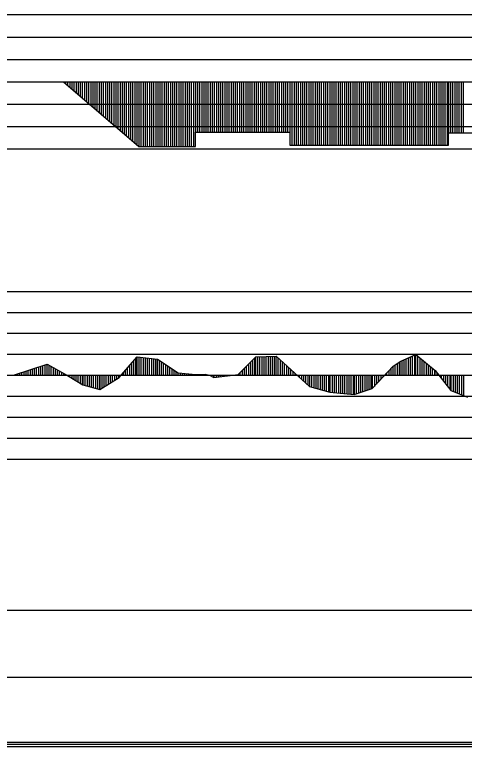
# Model space of a CAD drawing. Extents: x 2 to 10148, y 0 to 380.
# Drawn here: x 8341.6 to 8395.3, y 197.8 to 285 of the extents above; entities that cross this region are included whole.
import ezdxf

# ---------------------------------------------------------------- set-up
doc = ezdxf.new("R2010")
doc.units = 0
for name, color, linetype in [('POSUN_CARA', 7, 'Continuous'), ('POSUN_RASTR', 7, 'Continuous'), ('RYCHL_RASTR', 7, 'Continuous'), ('ZRYCHL_CARA', 7, 'Continuous'), ('ZRYCHL_RASTR', 7, 'Continuous')]:
    doc.layers.add(name, color=color, linetype=linetype)

msp = doc.modelspace()

# ---------------------------------------------------------------- linework, layer by layer
at = {"layer": 'POSUN_CARA'}
for p, q in [((8387.609, 243.644), (8389.503, 244.485)), ((8389.109, 242), (8389.109, 244.31)), ((8389.359, 242), (8389.359, 244.421)), ((8389.503, 244.485), (8391.783, 242.553)), ((8389.503, 242), (8389.503, 244.485)), ((8354.121, 241.719), (8356.249, 244.212)), ((8355.621, 242), (8355.621, 243.476)), ((8355.871, 242), (8355.871, 243.769)), ((8356.121, 242), (8356.121, 244.062)), ((8356.249, 244.212), (8358.669, 243.92)), ((8356.249, 242), (8356.249, 244.212)), ((8356.499, 242), (8356.499, 244.182)), ((8356.749, 242), (8356.749, 244.152)), ((8356.999, 242), (8356.999, 244.121)), ((8357.249, 242), (8357.249, 244.091)), ((8357.499, 242), (8357.499, 244.061)), ((8357.749, 242), (8357.749, 244.031)), ((8357.999, 242), (8357.999, 244.001)), ((8358.249, 242), (8358.249, 243.97)), ((8358.499, 242), (8358.499, 243.94)), ((8358.669, 243.92), (8361.169, 242.306)), ((8358.669, 242), (8358.669, 243.92)), ((8358.919, 242), (8358.919, 243.758)), ((8359.169, 242), (8359.169, 243.597)), ((8359.419, 242), (8359.419, 243.435)), ((8368.311, 242.084), (8370.407, 244.19)), ((8369.811, 242), (8369.811, 243.591)), ((8370.061, 242), (8370.061, 243.842)), ((8370.311, 242), (8370.311, 244.093)), ((8370.407, 244.19), (8372.847, 244.287)), ((8370.407, 242), (8370.407, 244.19)), ((8370.657, 242), (8370.657, 244.2)), ((8370.907, 242), (8370.907, 244.21)), ((8371.157, 242), (8371.157, 244.22)), ((8371.407, 242), (8371.407, 244.23)), ((8371.657, 242), (8371.657, 244.24)), ((8371.907, 242), (8371.907, 244.25)), ((8372.157, 242), (8372.157, 244.26)), ((8372.407, 242), (8372.407, 244.27)), ((8372.657, 242), (8372.657, 244.28)), ((8372.847, 244.287), (8376.82, 240.668)), ((8372.847, 242), (8372.847, 244.287)), ((8373.097, 242), (8373.097, 244.06)), ((8373.347, 242), (8373.347, 243.832)), ((8373.597, 242), (8373.597, 243.604)), ((8386.79, 243.089), (8387.609, 243.644)), ((8387.29, 242), (8387.29, 243.428)), ((8387.54, 242), (8387.54, 243.597)), ((8387.609, 242), (8387.609, 243.644)), ((8387.859, 242), (8387.859, 243.755)), ((8388.109, 242), (8388.109, 243.866)), ((8388.359, 242), (8388.359, 243.977)), ((8388.609, 242), (8388.609, 244.088)), ((8388.859, 242), (8388.859, 244.199)), ((8389.753, 242), (8389.753, 244.273)), ((8390.003, 242), (8390.003, 244.061)), ((8390.253, 242), (8390.253, 243.849)), ((8390.503, 242), (8390.503, 243.638)), ((8341.521, 241.997), (8345.517, 243.325)), ((8343.271, 242), (8343.271, 242.578)), ((8343.521, 242), (8343.521, 242.661)), ((8343.771, 242), (8343.771, 242.744)), ((8344.021, 242), (8344.021, 242.827)), ((8344.271, 242), (8344.271, 242.91)), ((8344.521, 242), (8344.521, 242.993)), ((8344.771, 242), (8344.771, 243.077)), ((8345.021, 242), (8345.021, 243.16)), ((8345.271, 242), (8345.271, 243.243)), ((8345.517, 243.325), (8347.951, 241.977)), ((8345.517, 242), (8345.517, 243.325)), ((8345.767, 242), (8345.767, 243.186)), ((8346.017, 242), (8346.017, 243.048)), ((8346.267, 242), (8346.267, 242.909)), ((8346.517, 242), (8346.517, 242.771)), ((8346.767, 242), (8346.767, 242.632)), ((8354.871, 242), (8354.871, 242.598)), ((8355.121, 242), (8355.121, 242.89)), ((8355.371, 242), (8355.371, 243.183)), ((8359.669, 242), (8359.669, 243.274)), ((8359.919, 242), (8359.919, 243.113)), ((8360.169, 242), (8360.169, 242.951)), ((8360.419, 242), (8360.419, 242.79)), ((8360.669, 242), (8360.669, 242.629)), ((8368.811, 242), (8368.811, 242.586)), ((8369.061, 242), (8369.061, 242.837)), ((8369.311, 242), (8369.311, 243.089)), ((8369.561, 242), (8369.561, 243.34)), ((8373.847, 242), (8373.847, 243.376)), ((8374.097, 242), (8374.097, 243.149)), ((8374.347, 242), (8374.347, 242.921)), ((8374.597, 242), (8374.597, 242.693)), ((8384.303, 240.406), (8386.79, 243.089)), ((8386.303, 242), (8386.303, 242.564)), ((8386.553, 242), (8386.553, 242.833)), ((8386.79, 242), (8386.79, 243.089)), ((8387.04, 242), (8387.04, 243.258)), ((8390.753, 242), (8390.753, 243.426)), ((8391.003, 242), (8391.003, 243.214)), ((8391.253, 242), (8391.253, 243.002)), ((8391.503, 242), (8391.503, 242.791)), ((8391.753, 242), (8391.753, 242.579)), ((8341.771, 242), (8341.771, 242.08)), ((8342.021, 242), (8342.021, 242.163)), ((8342.271, 242), (8342.271, 242.246)), ((8342.521, 242), (8342.521, 242.329)), ((8342.771, 242), (8342.771, 242.412)), ((8343.021, 242), (8343.021, 242.495)), ((8347.017, 242), (8347.017, 242.494)), ((8347.267, 242), (8347.267, 242.355)), ((8347.517, 242), (8347.517, 242.217)), ((8347.767, 242), (8347.767, 242.078)), ((8347.951, 242), (8347.951, 241.977)), ((8347.951, 241.977), (8349.779, 240.852)), ((8348.201, 242), (8348.201, 241.823)), ((8348.451, 242), (8348.451, 241.669)), ((8348.701, 242), (8348.701, 241.516)), ((8348.951, 242), (8348.951, 241.362)), ((8349.201, 242), (8349.201, 241.208)), ((8349.451, 242), (8349.451, 241.054)), ((8349.701, 242), (8349.701, 240.9)), ((8349.779, 242), (8349.779, 240.852)), ((8350.029, 242), (8350.029, 240.783)), ((8350.279, 242), (8350.279, 240.714)), ((8350.529, 242), (8350.529, 240.644)), ((8350.779, 242), (8350.779, 240.575)), ((8351.029, 242), (8351.029, 240.506)), ((8351.279, 242), (8351.279, 240.437)), ((8351.529, 242), (8351.529, 240.367)), ((8351.779, 242), (8351.779, 240.298)), ((8351.789, 242), (8351.789, 240.295)), ((8351.789, 240.295), (8354.121, 241.719)), ((8352.039, 242), (8352.039, 240.448)), ((8352.289, 242), (8352.289, 240.601)), ((8352.539, 242), (8352.539, 240.753)), ((8352.789, 242), (8352.789, 240.906)), ((8353.039, 242), (8353.039, 241.059)), ((8353.289, 242), (8353.289, 241.211)), ((8353.539, 242), (8353.539, 241.364)), ((8353.789, 242), (8353.789, 241.517)), ((8354.039, 242), (8354.039, 241.669)), ((8354.121, 242), (8354.121, 241.719)), ((8354.371, 242), (8354.371, 242.012)), ((8354.621, 242), (8354.621, 242.305)), ((8360.919, 242), (8360.919, 242.467)), ((8361.169, 242.306), (8363.277, 242.09)), ((8361.169, 242), (8361.169, 242.306)), ((8361.419, 242), (8361.419, 242.28)), ((8361.669, 242), (8361.669, 242.255)), ((8361.919, 242), (8361.919, 242.229)), ((8362.169, 242), (8362.169, 242.203)), ((8362.419, 242), (8362.419, 242.178)), ((8362.669, 242), (8362.669, 242.152)), ((8362.919, 242), (8362.919, 242.126)), ((8363.169, 242), (8363.169, 242.101)), ((8363.277, 242.09), (8364.374, 242.121)), ((8363.277, 242), (8363.277, 242.09)), ((8363.527, 242), (8363.527, 242.097)), ((8363.777, 242), (8363.777, 242.104)), ((8364.027, 242), (8364.027, 242.111)), ((8364.277, 242), (8364.277, 242.119)), ((8364.374, 242.121), (8364.883, 242.001)), ((8364.374, 242), (8364.374, 242.121)), ((8364.624, 242), (8364.624, 242.062)), ((8364.874, 242), (8364.874, 242.003)), ((8364.883, 242.001), (8365.422, 241.743)), ((8364.883, 242), (8364.883, 242.001)), ((8365.133, 242), (8365.133, 241.881)), ((8365.383, 242), (8365.383, 241.762)), ((8365.422, 241.743), (8368.311, 242.084)), ((8365.422, 242), (8365.422, 241.743)), ((8365.672, 242), (8365.672, 241.773)), ((8365.922, 242), (8365.922, 241.802)), ((8366.172, 242), (8366.172, 241.832)), ((8366.422, 242), (8366.422, 241.861)), ((8366.672, 242), (8366.672, 241.891)), ((8366.922, 242), (8366.922, 241.92)), ((8367.172, 242), (8367.172, 241.949)), ((8367.422, 242), (8367.422, 241.979)), ((8367.672, 242), (8367.672, 242.008)), ((8367.922, 242), (8367.922, 242.038)), ((8368.172, 242), (8368.172, 242.067)), ((8368.311, 242), (8368.311, 242.084)), ((8368.561, 242), (8368.561, 242.335)), ((8374.847, 242), (8374.847, 242.466)), ((8375.097, 242), (8375.097, 242.238)), ((8375.347, 242), (8375.347, 242.01)), ((8375.597, 242), (8375.597, 241.782)), ((8375.847, 242), (8375.847, 241.555)), ((8376.097, 242), (8376.097, 241.327)), ((8376.347, 242), (8376.347, 241.099)), ((8376.597, 242), (8376.597, 240.871)), ((8376.82, 242), (8376.82, 240.668)), ((8377.07, 242), (8377.07, 240.597)), ((8377.32, 242), (8377.32, 240.526)), ((8377.57, 242), (8377.57, 240.455)), ((8377.82, 242), (8377.82, 240.384)), ((8378.07, 242), (8378.07, 240.313)), ((8378.32, 242), (8378.32, 240.242)), ((8378.57, 242), (8378.57, 240.171)), ((8378.82, 242), (8378.82, 240.1)), ((8379.07, 242), (8379.07, 240.029)), ((8379.257, 242), (8379.257, 239.975)), ((8379.507, 242), (8379.507, 239.951)), ((8379.757, 242), (8379.757, 239.927)), ((8380.007, 242), (8380.007, 239.903)), ((8380.257, 242), (8380.257, 239.879)), ((8380.507, 242), (8380.507, 239.855)), ((8380.757, 242), (8380.757, 239.831)), ((8381.007, 242), (8381.007, 239.807)), ((8381.257, 242), (8381.257, 239.783)), ((8381.507, 242), (8381.507, 239.759)), ((8381.757, 242), (8381.757, 239.735)), ((8382.007, 242), (8382.007, 239.711)), ((8382.149, 242), (8382.149, 239.697)), ((8382.399, 242), (8382.399, 239.779)), ((8382.649, 242), (8382.649, 239.862)), ((8382.899, 242), (8382.899, 239.944)), ((8383.149, 242), (8383.149, 240.026)), ((8383.399, 242), (8383.399, 240.108)), ((8383.649, 242), (8383.649, 240.191)), ((8383.899, 242), (8383.899, 240.273)), ((8384.149, 242), (8384.149, 240.355)), ((8384.303, 242), (8384.303, 240.406)), ((8384.553, 242), (8384.553, 240.676)), ((8384.803, 242), (8384.803, 240.945)), ((8385.053, 242), (8385.053, 241.215)), ((8385.303, 242), (8385.303, 241.485)), ((8385.553, 242), (8385.553, 241.755)), ((8385.803, 242), (8385.803, 242.024)), ((8386.053, 242), (8386.053, 242.294)), ((8391.783, 242.553), (8393.682, 240.192)), ((8391.783, 242), (8391.783, 242.553)), ((8392.033, 242), (8392.033, 242.242)), ((8392.283, 242), (8392.283, 241.931)), ((8392.533, 242), (8392.533, 241.621)), ((8392.783, 242), (8392.783, 241.31)), ((8393.033, 242), (8393.033, 240.999)), ((8393.283, 242), (8393.283, 240.688)), ((8393.533, 242), (8393.533, 240.377)), ((8393.682, 242), (8393.682, 240.192)), ((8393.932, 242), (8393.932, 240.091)), ((8394.182, 242), (8394.182, 239.989)), ((8394.432, 242), (8394.432, 239.888)), ((8394.682, 242), (8394.682, 239.786)), ((8394.932, 242), (8394.932, 239.685)), ((8395.182, 242), (8395.182, 239.583)), ((8349.779, 240.852), (8351.789, 240.295)), ((8376.82, 240.668), (8379.257, 239.975)), ((8379.257, 239.975), (8382.149, 239.697)), ((8382.149, 239.697), (8384.303, 240.406)), ((8393.682, 240.192), (8395.641, 239.397))]:
    msp.add_line(p, q, dxfattribs=at)
at = {"layer": 'POSUN_RASTR'}
for p, q in [((8302, 252), (8498, 252)), ((8302, 249.5), (8498, 249.5)), ((8302, 247), (8498, 247)), ((8302, 244.5), (8498, 244.5)), ((8072.18, 242), (9138.147, 242)), ((8302, 239.5), (8498, 239.5)), ((8302, 237), (8498, 237)), ((8302, 234.5), (8498, 234.5)), ((8302, 232), (8498, 232))]:
    msp.add_line(p, q, dxfattribs=at)
at = {"layer": 'RYCHL_RASTR'}
for p, q in [((8072.18, 214), (9140.348, 214)), ((8072.18, 206), (9140.391, 206)), ((8072.18, 198.25), (9140.391, 198.25)), ((8072.18, 198), (9140.391, 198)), ((8072.18, 197.75), (9140.391, 197.75))]:
    msp.add_line(p, q, dxfattribs=at)
at = {"layer": 'ZRYCHL_CARA'}
for p, q in [((8072.18, 277), (9138.147, 277)), ((8347.467, 277), (8356.467, 269.277)), ((8347.717, 277), (8347.717, 276.785)), ((8347.967, 277), (8347.967, 276.571)), ((8348.217, 277), (8348.217, 276.356)), ((8348.467, 277), (8348.467, 276.142)), ((8348.717, 277), (8348.717, 275.927)), ((8348.967, 277), (8348.967, 275.713)), ((8349.217, 277), (8349.217, 275.498)), ((8349.467, 277), (8349.467, 275.284)), ((8349.717, 277), (8349.717, 275.069)), ((8349.967, 277), (8349.967, 274.855)), ((8350.217, 277), (8350.217, 274.64)), ((8350.467, 277), (8350.467, 274.426)), ((8350.717, 277), (8350.717, 274.211)), ((8350.967, 277), (8350.967, 273.997)), ((8351.217, 277), (8351.217, 273.782)), ((8351.467, 277), (8351.467, 273.568)), ((8351.717, 277), (8351.717, 273.353)), ((8351.967, 277), (8351.967, 273.139)), ((8352.217, 277), (8352.217, 272.924)), ((8352.467, 277), (8352.467, 272.71)), ((8352.717, 277), (8352.717, 272.495)), ((8352.967, 277), (8352.967, 272.281)), ((8353.217, 277), (8353.217, 272.066)), ((8353.467, 277), (8353.467, 271.852)), ((8353.717, 277), (8353.717, 271.637)), ((8353.967, 277), (8353.967, 271.423)), ((8354.217, 277), (8354.217, 271.208)), ((8354.467, 277), (8354.467, 270.993)), ((8354.717, 277), (8354.717, 270.779)), ((8354.967, 277), (8354.967, 270.564)), ((8355.217, 277), (8355.217, 270.35)), ((8355.467, 277), (8355.467, 270.135)), ((8355.717, 277), (8355.717, 269.921)), ((8355.967, 277), (8355.967, 269.706)), ((8356.217, 277), (8356.217, 269.492)), ((8356.467, 277), (8356.467, 269.277)), ((8356.467, 277), (8356.467, 269.277)), ((8356.717, 277), (8356.717, 269.277)), ((8356.967, 277), (8356.967, 269.277)), ((8357.217, 277), (8357.217, 269.277)), ((8357.467, 277), (8357.467, 269.277)), ((8357.717, 277), (8357.717, 269.277)), ((8357.967, 277), (8357.967, 269.277)), ((8358.217, 277), (8358.217, 269.277)), ((8358.467, 277), (8358.467, 269.277)), ((8358.717, 277), (8358.717, 269.277)), ((8358.967, 277), (8358.967, 269.277)), ((8359.217, 277), (8359.217, 269.277)), ((8359.467, 277), (8359.467, 269.277)), ((8359.717, 277), (8359.717, 269.277)), ((8359.967, 277), (8359.967, 269.277)), ((8360.217, 277), (8360.217, 269.277)), ((8360.467, 277), (8360.467, 269.277)), ((8360.717, 277), (8360.717, 269.277)), ((8360.967, 277), (8360.967, 269.277)), ((8361.217, 277), (8361.217, 269.277)), ((8361.467, 277), (8361.467, 269.277)), ((8361.717, 277), (8361.717, 269.277)), ((8361.967, 277), (8361.967, 269.277)), ((8362.217, 277), (8362.217, 269.277)), ((8362.467, 277), (8362.467, 269.277)), ((8362.717, 277), (8362.717, 269.277)), ((8362.967, 277), (8362.967, 269.277)), ((8363.205, 277), (8363.205, 270.99)), ((8363.455, 277), (8363.455, 270.99)), ((8363.705, 277), (8363.705, 270.99)), ((8363.955, 277), (8363.955, 270.99)), ((8364.205, 277), (8364.205, 270.99)), ((8364.455, 277), (8364.455, 270.99)), ((8364.705, 277), (8364.705, 270.99)), ((8364.955, 277), (8364.955, 270.99)), ((8365.205, 277), (8365.205, 270.99)), ((8365.455, 277), (8365.455, 270.99)), ((8365.705, 277), (8365.705, 270.99)), ((8365.955, 277), (8365.955, 270.99)), ((8366.205, 277), (8366.205, 270.99)), ((8366.455, 277), (8366.455, 270.99)), ((8366.705, 277), (8366.705, 270.99)), ((8366.955, 277), (8366.955, 270.99)), ((8367.205, 277), (8367.205, 270.99)), ((8367.455, 277), (8367.455, 270.99)), ((8367.705, 277), (8367.705, 270.99)), ((8367.955, 277), (8367.955, 270.99)), ((8368.205, 277), (8368.205, 270.99)), ((8368.455, 277), (8368.455, 270.99)), ((8368.705, 277), (8368.705, 270.99)), ((8368.955, 277), (8368.955, 270.99)), ((8369.205, 277), (8369.205, 270.99)), ((8369.455, 277), (8369.455, 270.99)), ((8369.705, 277), (8369.705, 270.99)), ((8369.955, 277), (8369.955, 270.99)), ((8370.205, 277), (8370.205, 270.99)), ((8370.455, 277), (8370.455, 270.99)), ((8370.705, 277), (8370.705, 270.99)), ((8370.955, 277), (8370.955, 270.99)), ((8371.205, 277), (8371.205, 270.99)), ((8371.455, 277), (8371.455, 270.99)), ((8371.705, 277), (8371.705, 270.99)), ((8371.955, 277), (8371.955, 270.99)), ((8372.205, 277), (8372.205, 270.99)), ((8372.455, 277), (8372.455, 270.99)), ((8372.705, 277), (8372.705, 270.99)), ((8372.955, 277), (8372.955, 270.99)), ((8373.205, 277), (8373.205, 270.99)), ((8373.455, 277), (8373.455, 270.99)), ((8373.705, 277), (8373.705, 270.99)), ((8373.955, 277), (8373.955, 270.99)), ((8374.205, 277), (8374.205, 270.99)), ((8374.455, 277), (8374.455, 270.99)), ((8374.474, 277), (8374.474, 269.43)), ((8374.724, 277), (8374.724, 269.43)), ((8374.974, 277), (8374.974, 269.43)), ((8375.224, 277), (8375.224, 269.43)), ((8375.474, 277), (8375.474, 269.43)), ((8375.724, 277), (8375.724, 269.43)), ((8375.974, 277), (8375.974, 269.43)), ((8376.224, 277), (8376.224, 269.43)), ((8376.474, 277), (8376.474, 269.43)), ((8376.724, 277), (8376.724, 269.43)), ((8376.974, 277), (8376.974, 269.43)), ((8377.224, 277), (8377.224, 269.43)), ((8377.474, 277), (8377.474, 269.43)), ((8377.724, 277), (8377.724, 269.43)), ((8377.974, 277), (8377.974, 269.43)), ((8378.224, 277), (8378.224, 269.43)), ((8378.474, 277), (8378.474, 269.43)), ((8378.724, 277), (8378.724, 269.43)), ((8378.974, 277), (8378.974, 269.43)), ((8379.224, 277), (8379.224, 269.43)), ((8379.474, 277), (8379.474, 269.43)), ((8379.724, 277), (8379.724, 269.43)), ((8379.974, 277), (8379.974, 269.43)), ((8380.224, 277), (8380.224, 269.43)), ((8380.474, 277), (8380.474, 269.43)), ((8380.724, 277), (8380.724, 269.43)), ((8380.974, 277), (8380.974, 269.43)), ((8381.224, 277), (8381.224, 269.43)), ((8381.474, 277), (8381.474, 269.43)), ((8381.724, 277), (8381.724, 269.43)), ((8381.974, 277), (8381.974, 269.43)), ((8382.224, 277), (8382.224, 269.43)), ((8382.474, 277), (8382.474, 269.43)), ((8382.724, 277), (8382.724, 269.43)), ((8382.974, 277), (8382.974, 269.43)), ((8383.224, 277), (8383.224, 269.43)), ((8383.474, 277), (8383.474, 269.43)), ((8383.724, 277), (8383.724, 269.43)), ((8383.974, 277), (8383.974, 269.43)), ((8384.224, 277), (8384.224, 269.43)), ((8384.474, 277), (8384.474, 269.43)), ((8384.724, 277), (8384.724, 269.43)), ((8384.974, 277), (8384.974, 269.43)), ((8385.224, 277), (8385.224, 269.43)), ((8385.474, 277), (8385.474, 269.43)), ((8385.724, 277), (8385.724, 269.43)), ((8385.974, 277), (8385.974, 269.43)), ((8386.224, 277), (8386.224, 269.43)), ((8386.474, 277), (8386.474, 269.43)), ((8386.724, 277), (8386.724, 269.43)), ((8386.974, 277), (8386.974, 269.43)), ((8387.224, 277), (8387.224, 269.43)), ((8387.474, 277), (8387.474, 269.43)), ((8387.724, 277), (8387.724, 269.43)), ((8387.974, 277), (8387.974, 269.43)), ((8388.224, 277), (8388.224, 269.43)), ((8388.474, 277), (8388.474, 269.43)), ((8388.724, 277), (8388.724, 269.43)), ((8388.974, 277), (8388.974, 269.43)), ((8389.224, 277), (8389.224, 269.43)), ((8389.474, 277), (8389.474, 269.43)), ((8389.724, 277), (8389.724, 269.43)), ((8389.974, 277), (8389.974, 269.43)), ((8390.224, 277), (8390.224, 269.43)), ((8390.474, 277), (8390.474, 269.43)), ((8390.724, 277), (8390.724, 269.43)), ((8390.974, 277), (8390.974, 269.43)), ((8391.224, 277), (8391.224, 269.43)), ((8391.474, 277), (8391.474, 269.43)), ((8391.724, 277), (8391.724, 269.43)), ((8391.974, 277), (8391.974, 269.43)), ((8392.224, 277), (8392.224, 269.43)), ((8392.474, 277), (8392.474, 269.43)), ((8392.724, 277), (8392.724, 269.43)), ((8392.974, 277), (8392.974, 269.43)), ((8393.224, 277), (8393.224, 269.43)), ((8393.388, 277), (8393.388, 270.906)), ((8393.638, 277), (8393.638, 270.906)), ((8393.888, 277), (8393.888, 270.906)), ((8394.138, 277), (8394.138, 270.906)), ((8394.388, 277), (8394.388, 270.906)), ((8394.638, 277), (8394.638, 270.906)), ((8394.888, 277), (8394.888, 270.906)), ((8395.138, 277), (8395.138, 270.906)), ((8363.205, 269.277), (8363.205, 270.99)), ((8363.205, 270.99), (8374.474, 270.99)), ((8374.474, 270.99), (8374.474, 269.43)), ((8393.388, 269.43), (8393.388, 270.906)), ((8393.388, 270.906), (8399.627, 270.906)), ((8356.467, 269.277), (8363.205, 269.277)), ((8374.474, 269.43), (8393.388, 269.43))]:
    msp.add_line(p, q, dxfattribs=at)
at = {"layer": 'ZRYCHL_RASTR'}
for p, q in [((8302, 285), (8498, 285)), ((8302, 282.333), (8498, 282.333)), ((8302, 279.667), (8498, 279.667)), ((8302, 274.333), (8498, 274.333)), ((8302, 271.667), (8498, 271.667)), ((8302, 269), (8498, 269))]:
    msp.add_line(p, q, dxfattribs=at)

doc.saveas('drawing.dxf')
